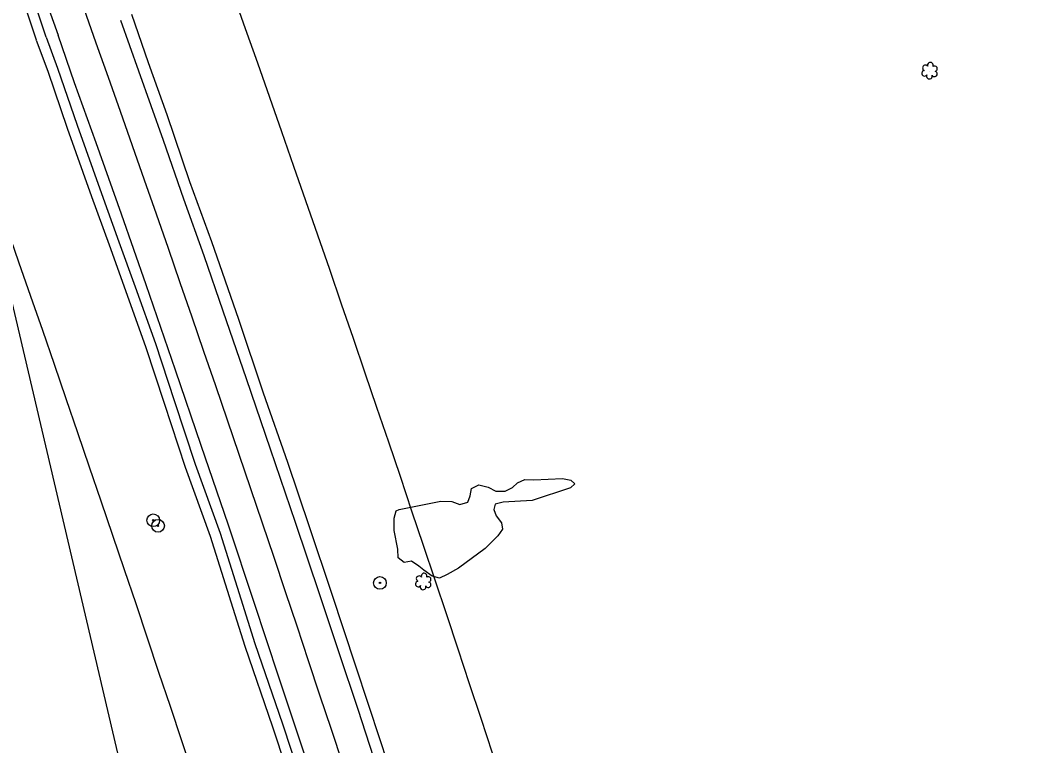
# Model space of a CAD drawing. Extents: x 3040896 to 3051146, y 687568 to 732976.
# Drawn here: x 3042846.9 to 3043193.7, y 727189.9 to 727439.1 of the extents above; entities that cross this region are included whole.
import ezdxf

# ---------------------------------------------------------------- set-up
doc = ezdxf.new("R2010")
doc.units = 0
for name, color, linetype in [('Exist Horizontal Alignment', 7, 'Continuous'), ('Exist Other Culture Area Outline', 7, 'Continuous'), ('Exist Other Culture Located Object CELL', 7, 'Continuous'), ('Exist Right of Way Easement Line', 7, 'Continuous'), ('Exist Right of Way Line', 7, 'Continuous'), ('Exist Roads EOP', 7, 'Continuous'), ('Exist Roads EOT', 7, 'Continuous'), ('Exist Utilities Telephone UG FO', 7, 'Continuous'), ('Exist Vegetation Shrub CELL', 7, 'Continuous')]:
    doc.layers.add(name, color=color, linetype=linetype)

msp = doc.modelspace()

# ---------------------------------------------------------------- linework, layer by layer
at = {"layer": 'Exist Horizontal Alignment'}
msp.add_arc((3032072.31, 723599.48), 11460.29, 11.935278, 19.906775, dxfattribs=at)
at = {"layer": 'Exist Other Culture Area Outline'}
msp.add_lwpolyline([(3042977.06, 727271.05), (3042991.37, 727273.91), (3042995.19, 727273.84), (3042997.91, 727272.82), (3043000.69, 727273.56), (3043001.47, 727275.71), (3043001.88, 727278.29), (3043004.46, 727279.51), (3043007.65, 727278.78), (3043010.25, 727277.41), (3043013.45, 727277.42), (3043016.06, 727278.57), (3043017.67, 727280.2), (3043020.24, 727281.34), (3043023.37, 727281.3), (3043033.23, 727281.7), (3043036.02, 727281.11), (3043037.44, 727279.88), (3043035.96, 727278.46), (3043022.78, 727274.12), (3043012.77, 727273.6), (3043010.04, 727272.89), (3043009.65, 727271.08), (3043010.35, 727268.87), (3043012.23, 727266.49), (3043012.52, 727264.33), (3043010.95, 727262.04), (3043006.61, 727257.72), (3042997.47, 727250.91), (3042993.54, 727248.69), (3042990.96, 727247.45), (3042988.39, 727248.2), (3042985.5, 727250.21), (3042983.89, 727251.64), (3042981.36, 727253.34), (3042978.79, 727252.89), (3042976.79, 727254.44), (3042976.6, 727257.4), (3042975.37, 727263.88), (3042975.33, 727268.07), (3042976.09, 727270.61), (3042977.06, 727271.05)], dxfattribs=at)
msp.add_lwpolyline([(3042977.06, 727271.05), (3042991.37, 727273.91), (3042995.19, 727273.84), (3042997.91, 727272.82), (3043000.69, 727273.56), (3043001.47, 727275.71), (3043001.88, 727278.29), (3043004.46, 727279.51), (3043007.65, 727278.78), (3043010.25, 727277.41), (3043013.45, 727277.42), (3043016.06, 727278.57), (3043017.67, 727280.2), (3043020.24, 727281.34), (3043023.37, 727281.3), (3043033.23, 727281.7), (3043036.02, 727281.11), (3043037.44, 727279.88), (3043035.96, 727278.46), (3043022.78, 727274.12), (3043012.77, 727273.6), (3043010.04, 727272.89), (3043009.65, 727271.08), (3043010.35, 727268.87), (3043012.23, 727266.49), (3043012.52, 727264.33), (3043010.95, 727262.04), (3043006.61, 727257.72), (3042997.47, 727250.91), (3042993.54, 727248.69), (3042990.96, 727247.45), (3042988.39, 727248.2), (3042985.5, 727250.21), (3042983.89, 727251.64), (3042981.36, 727253.34), (3042978.79, 727252.89), (3042976.79, 727254.44), (3042976.6, 727257.4), (3042975.37, 727263.88), (3042975.33, 727268.07), (3042976.09, 727270.61), (3042977.06, 727271.05)], dxfattribs=at)
at = {"layer": 'Exist Other Culture Located Object CELL'}
for centre, radius in [((3042892.6, 727267.36), 2.18), ((3042892.6, 727267.36), 2.18), ((3042894.29, 727265.46), 2.18), ((3042894.29, 727265.46), 2.18), ((3042892.6, 727267.36), 0.24), ((3042892.6, 727267.36), 0.24), ((3042894.29, 727265.46), 0.24), ((3042894.29, 727265.46), 0.24), ((3042970.49, 727245.84), 2.18), ((3042970.49, 727245.84), 2.18), ((3042970.49, 727245.84), 0.24), ((3042970.49, 727245.84), 0.24)]:
    msp.add_circle(centre, radius, dxfattribs=at)
at = {"layer": 'Exist Right of Way Easement Line'}
msp.add_line((3042895.43, 727123.62), (3042829.65, 727403.97), dxfattribs=at)
at = {"layer": 'Exist Right of Way Line'}
for radius in [11510.29, 11410.29]:
    msp.add_arc((3032072.31, 723599.48), radius, 11.935278, 19.906775, dxfattribs=at)
at = {"layer": 'Exist Roads EOP'}
for points in [[(3042855.79, 727433.33), (3042850.37, 727449.99)], [(3042855.79, 727433.33), (3042850.37, 727449.99)], [(3043047.19, 726950.63), (3043041.24, 726970.29), (3043036.12, 726987.15), (3043028.3, 727011.59), (3043022.15, 727030.83), (3043014.76, 727054.95), (3043008.06, 727076.23), (3042999.76, 727101.7), (3042993.11, 727122.56), (3042986.45, 727143.56), (3042979.32, 727165.01), (3042970.66, 727191.61), (3042962.19, 727217.32), (3042953.97, 727242.23), (3042946.33, 727265.09), (3042938.89, 727287.21), (3042930.48, 727311.02), (3042922.01, 727336.29), (3042912.73, 727362.99), (3042905.21, 727383.61), (3042897.4, 727406.59), (3042891.03, 727424.52), (3042885.28, 727441.04)], [(3043047.19, 726950.63), (3043041.24, 726970.29), (3043036.12, 726987.15), (3043028.3, 727011.59), (3043022.15, 727030.83), (3043014.76, 727054.95), (3043008.06, 727076.23), (3042999.76, 727101.7), (3042993.11, 727122.56), (3042986.45, 727143.56), (3042979.32, 727165.01), (3042970.66, 727191.61), (3042962.19, 727217.32), (3042953.97, 727242.23), (3042946.33, 727265.09), (3042938.89, 727287.21), (3042930.48, 727311.02), (3042922.01, 727336.29), (3042912.73, 727362.99), (3042905.21, 727383.61), (3042897.4, 727406.59), (3042891.03, 727424.52), (3042885.28, 727441.04)], [(3042855.79, 727433.33), (3042859.77, 727422.63), (3042866.49, 727403.09), (3042874.8, 727379.64), (3042880.83, 727363.04), (3042886.37, 727347.59), (3042893.39, 727328.05), (3042899.84, 727308.54), (3042907.06, 727286.67), (3042915.59, 727262.96), (3042922.71, 727240.34), (3042927.56, 727225.1), (3042936.96, 727197.47), (3042946.09, 727170.03), (3042954.21, 727145.59), (3042961.47, 727123.9), (3042969.62, 727099.52), (3042977.05, 727074.49), (3042985.5, 727046.94), (3042992.89, 727023.51), (3043000.43, 727000.06), (3043007.13, 726978.62), (3043013.63, 726957.64), (3043018.27, 726941.71)], [(3042855.79, 727433.33), (3042859.77, 727422.63), (3042866.49, 727403.09), (3042874.8, 727379.64), (3042880.83, 727363.04), (3042886.37, 727347.59), (3042893.39, 727328.05), (3042899.84, 727308.54), (3042907.06, 727286.67), (3042915.59, 727262.96), (3042922.71, 727240.34), (3042927.56, 727225.1), (3042936.96, 727197.47), (3042946.09, 727170.03), (3042954.21, 727145.59), (3042961.47, 727123.9), (3042969.62, 727099.52), (3042977.05, 727074.49), (3042985.5, 727046.94), (3042992.89, 727023.51), (3043000.43, 727000.06), (3043007.13, 726978.62), (3043013.63, 726957.64), (3043018.27, 726941.71)]]:
    msp.add_lwpolyline(points, dxfattribs=at)
at = {"layer": 'Exist Roads EOT'}
for points in [[(3042685.12, 727917.86), (3042690.95, 727901.5), (3042698.4, 727881.06), (3042706.34, 727859.17), (3042715.24, 727834.55), (3042723.47, 727812.2), (3042731.65, 727789.58), (3042740.2, 727766.14), (3042748.53, 727742.95), (3042756.28, 727721.62), (3042763.63, 727701.13), (3042771, 727680.45), (3042779.37, 727657.5), (3042788, 727633.81), (3042797.83, 727606.84), (3042807.33, 727580.72), (3042816.93, 727554.24), (3042824.65, 727532.75), (3042832.79, 727510.01), (3042841.03, 727486.98), (3042848.35, 727466.43), (3042855.76, 727445.72), (3042860.02, 727434.01)], [(3042685.12, 727917.86), (3042690.95, 727901.5), (3042698.4, 727881.06), (3042706.34, 727859.17), (3042715.24, 727834.55), (3042723.47, 727812.2), (3042731.65, 727789.58), (3042740.2, 727766.14), (3042748.53, 727742.95), (3042756.28, 727721.62), (3042763.63, 727701.13), (3042771, 727680.45), (3042779.37, 727657.5), (3042788, 727633.81), (3042797.83, 727606.84), (3042807.33, 727580.72), (3042816.93, 727554.24), (3042824.65, 727532.75), (3042832.79, 727510.01), (3042841.03, 727486.98), (3042848.35, 727466.43), (3042855.76, 727445.72), (3042860.02, 727434.01)], [(3042881.38, 727439.11), (3042887.55, 727421.68), (3042896, 727397.88), (3042902.96, 727377.76), (3042909.96, 727358.27), (3042916.49, 727339.31), (3042924.5, 727316.06), (3042932.75, 727291.9), (3042941.36, 727266.76), (3042949.74, 727241.9), (3042956.39, 727221.96), (3042962.85, 727202.55), (3042969.48, 727181.98), (3042976.25, 727161.23), (3042983.45, 727139.17), (3042991.09, 727115.82), (3042997.5, 727095.4), (3043005.23, 727071.28), (3043013.32, 727045.54), (3043020.5, 727022.28), (3043028.59, 726996.29), (3043036.07, 726972.16), (3043043.27, 726948.78)], [(3042881.38, 727439.11), (3042887.55, 727421.68), (3042896, 727397.88), (3042902.96, 727377.76), (3042909.96, 727358.27), (3042916.49, 727339.31), (3042924.5, 727316.06), (3042932.75, 727291.9), (3042941.36, 727266.76), (3042949.74, 727241.9), (3042956.39, 727221.96), (3042962.85, 727202.55), (3042969.48, 727181.98), (3042976.25, 727161.23), (3042983.45, 727139.17), (3042991.09, 727115.82), (3042997.5, 727095.4), (3043005.23, 727071.28), (3043013.32, 727045.54), (3043020.5, 727022.28), (3043028.59, 726996.29), (3043036.07, 726972.16), (3043043.27, 726948.78)], [(3043022.02, 726943.54), (3043015.87, 726963.03), (3043008.39, 726987.51), (3043001.78, 727008.62), (3042993.86, 727034.35), (3042986.4, 727057.7), (3042979.01, 727080.89), (3042971.02, 727105.78), (3042962.51, 727131.84), (3042952.29, 727163.59), (3042943.47, 727190.46), (3042935.75, 727213.51), (3042927.29, 727239.08), (3042918.42, 727265.69), (3042909.11, 727293.05), (3042900.26, 727318.89), (3042890.22, 727348.21), (3042881.67, 727372.53), (3042873.06, 727396.99), (3042865.63, 727417.62), (3042860.02, 727434.01)], [(3043022.02, 726943.54), (3043015.87, 726963.03), (3043008.39, 726987.51), (3043001.78, 727008.62), (3042993.86, 727034.35), (3042986.4, 727057.7), (3042979.01, 727080.89), (3042971.02, 727105.78), (3042962.51, 727131.84), (3042952.29, 727163.59), (3042943.47, 727190.46), (3042935.75, 727213.51), (3042927.29, 727239.08), (3042918.42, 727265.69), (3042909.11, 727293.05), (3042900.26, 727318.89), (3042890.22, 727348.21), (3042881.67, 727372.53), (3042873.06, 727396.99), (3042865.63, 727417.62), (3042860.02, 727434.01)]]:
    msp.add_lwpolyline(points, dxfattribs=at)
at = {"layer": 'Exist Utilities Telephone UG FO'}
for points in [[(3042852.47, 727432.25), (3042847.04, 727448.89)], [(3043014.91, 726940.74), (3043010.28, 726956.63), (3043003.79, 726977.58), (3042997.1, 726999), (3042989.56, 727022.45), (3042982.16, 727045.9), (3042973.7, 727073.48), (3042966.28, 727098.47), (3042958.16, 727122.79), (3042950.89, 727144.48), (3042942.77, 727168.92), (3042933.65, 727196.35), (3042924.23, 727224.01), (3042919.38, 727239.29), (3042912.27, 727261.84), (3042903.75, 727285.53), (3042896.51, 727307.44), (3042890.08, 727326.9), (3042877.54, 727361.85), (3042871.51, 727378.46), (3042863.19, 727401.93), (3042856.48, 727421.45), (3042852.51, 727432.11)]]:
    msp.add_lwpolyline(points, dxfattribs=at)
at = {"layer": 'Exist Vegetation Shrub CELL'}
for p, q in [((3043159.31, 727421.58), (3043159.31, 727421.58)), ((3043159.31, 727421.58), (3043159.31, 727421.58)), ((3042985.42, 727246.17), (3042985.42, 727246.17)), ((3042985.42, 727246.17), (3042985.42, 727246.17))]:
    msp.add_line(p, q, dxfattribs=at)
for centre, radius, start, end in [((3043157.51, 727420.88), 0.955, 95.1099, 327.9534), ((3043157.51, 727420.88), 0.955, 95.1099, 327.9534), ((3043157.83, 727422.71), 0.968, 35.8908, 245.4216), ((3043157.83, 727422.71), 0.968, 35.8908, 245.4216), ((3043159.54, 727423.62), 0.99, 334.8391, 200.4717), ((3043159.54, 727423.62), 0.99, 334.8391, 200.4717), ((3043160.99, 727422.45), 0.929, 284.4567, 126.0861), ((3043160.99, 727422.45), 0.929, 284.4567, 126.0861), ((3043159.19, 727419.9), 0.984, 151.2797, 21.387), ((3043159.19, 727419.9), 0.984, 151.2797, 21.387), ((3043160.95, 727420.65), 0.937, 204.9913, 73.4601), ((3043160.95, 727420.65), 0.937, 204.9913, 73.4601), ((3042985.65, 727248.21), 0.99, 334.8391, 200.4717), ((3042985.65, 727248.21), 0.99, 334.8391, 200.4717), ((3042983.62, 727245.47), 0.955, 95.1099, 327.9534), ((3042983.62, 727245.47), 0.955, 95.1099, 327.9534), ((3042983.94, 727247.3), 0.968, 35.8908, 245.4216), ((3042983.94, 727247.3), 0.968, 35.8908, 245.4216), ((3042985.29, 727244.49), 0.984, 151.2797, 21.387), ((3042985.29, 727244.49), 0.984, 151.2797, 21.387), ((3042987.06, 727245.24), 0.937, 204.9913, 73.4601), ((3042987.06, 727245.24), 0.937, 204.9913, 73.4601), ((3042987.09, 727247.04), 0.929, 284.4567, 126.0861), ((3042987.09, 727247.04), 0.929, 284.4567, 126.0861)]:
    msp.add_arc(centre, radius, start, end, dxfattribs=at)

doc.saveas('drawing.dxf')
